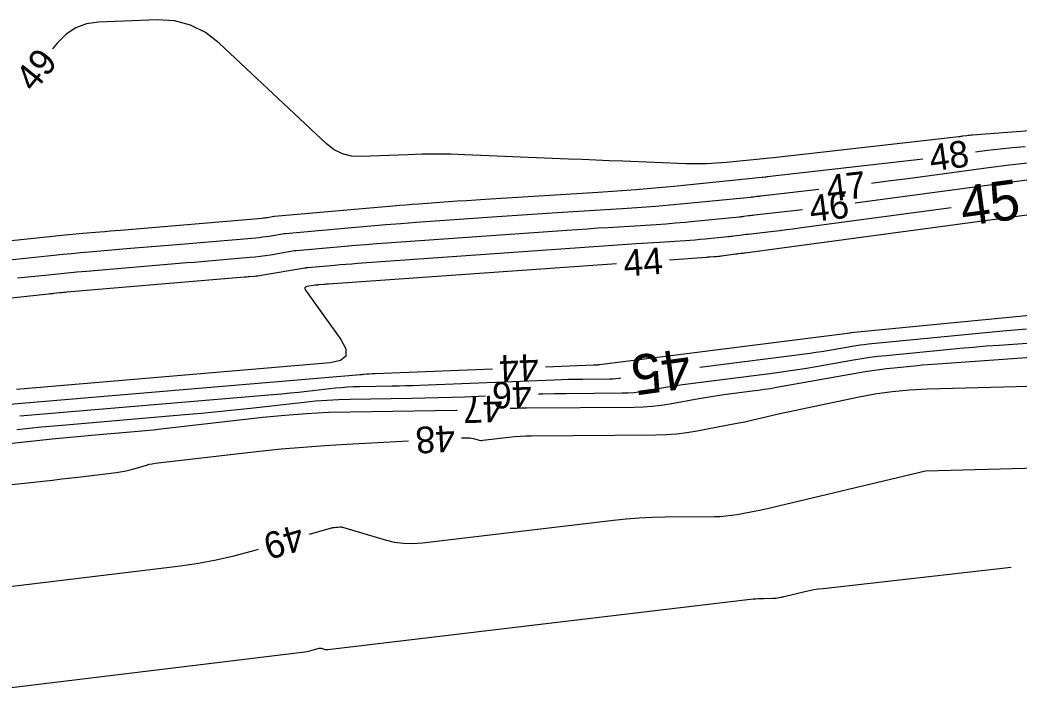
# Model space of a CAD drawing. Extents: x 2384780 to 2405861, y 547869 to 573706.
# Drawn here: x 2396236.6 to 2396311.9, y 552605.2 to 552655.5 of the extents above; entities that cross this region are included whole.
import ezdxf

# ---------------------------------------------------------------- set-up
doc = ezdxf.new("R2010")
doc.units = 0
doc.layers.add('Old_Level_60', color=7, linetype='Continuous')
doc.layers.add('Old_Level_61', color=7, linetype='Continuous')

msp = doc.modelspace()

# ---------------------------------------------------------------- linework, layer by layer
at = {"layer": 'Old_Level_60'}
for points in [[(2396325.1955, 552648.10125), (2396308.33925, 552646.82225), (2396308.23625, 552646.81375), (2396308.13375, 552646.80375), (2396308.03125, 552646.79225), (2396307.92875, 552646.77925), (2396307.59475, 552646.734), (2396307.523, 552646.7245), (2396307.45125, 552646.7155), (2396307.37975, 552646.70675), (2396307.308, 552646.6985), (2396293.36175, 552645.11625), (2396293.35925, 552645.116), (2396293.35675, 552645.11575), (2396293.35425, 552645.11525), (2396293.35175, 552645.115), (2396293.3435, 552645.11375), (2396293.34175, 552645.11375), (2396293.34, 552645.1135), (2396293.33825, 552645.11325), (2396293.3365, 552645.113), (2396289.8165, 552644.76375), (2396289.06175, 552644.702), (2396288.30625, 552644.66625), (2396287.55, 552644.6565), (2396286.793, 552644.67275), (2396282.018, 552644.8575), (2396280.995, 552644.8975), (2396279.97175, 552644.93825), (2396278.94875, 552644.98), (2396277.9255, 552645.02275), (2396270.12825, 552645.3505), (2396269.05075, 552645.3845), (2396267.97325, 552645.39575), (2396266.896, 552645.3845), (2396265.8185, 552645.35075), (2396262.29875, 552645.203), (2396261.57, 552645.24), (2396260.89225, 552645.414), (2396260.2655, 552645.725), (2396259.68975, 552646.173), (2396251.6155, 552653.75175), (2396250.5845, 552654.55425), (2396249.46225, 552655.11225), (2396248.24875, 552655.4255), (2396246.944, 552655.49425), (2396242.533, 552655.319), (2396241.6315, 552655.1945), (2396240.81725, 552654.8955), (2396240.09025, 552654.42225), (2396239.4505, 552653.77475), (2396239.07475, 552653.31125)], [(2396312.30625, 552645.9415), (2396311.36375, 552645.86325), (2396310.423, 552645.771), (2396309.4835, 552645.66525), (2396308.5725, 552645.549)], [(2396304.608, 552645.018), (2396304.17075, 552644.9625), (2396303.5135, 552644.88275), (2396302.856, 552644.80625), (2396292.882, 552643.67475), (2396292.84225, 552643.67), (2396292.80275, 552643.66525), (2396292.763, 552643.66025), (2396292.7235, 552643.655), (2396292.594, 552643.6375), (2396292.56625, 552643.63375), (2396292.5385, 552643.6305), (2396292.51075, 552643.62725), (2396292.483, 552643.6245), (2396285.8485, 552642.96625), (2396284.4265, 552642.83175), (2396283.00325, 552642.71025), (2396281.579, 552642.602), (2396280.15375, 552642.5065), (2396271.64625, 552641.97675), (2396270.956, 552641.933), (2396270.26575, 552641.88775), (2396269.57575, 552641.84125), (2396268.88575, 552641.79325), (2396266.632, 552641.63375), (2396266.14925, 552641.59875), (2396265.6665, 552641.56125), (2396265.184, 552641.52175), (2396264.7015, 552641.48025), (2396255.77275, 552640.69025), (2396255.7685, 552640.69), (2396255.76425, 552640.6895), (2396255.76025, 552640.68925), (2396255.756, 552640.689), (2396255.7425, 552640.688), (2396255.73975, 552640.68775), (2396255.73675, 552640.6875), (2396255.734, 552640.687), (2396255.731, 552640.6865), (2396255.259, 552640.6065), (2396255.15775, 552640.59025), (2396255.056, 552640.57625), (2396254.95425, 552640.5645), (2396254.85225, 552640.55475), (2396244.18325, 552639.6535), (2396243.79425, 552639.6205), (2396243.405, 552639.58775), (2396243.016, 552639.55475), (2396242.62675, 552639.52175), (2396241.3555, 552639.41425), (2396241.08325, 552639.3905), (2396240.811, 552639.3655), (2396240.539, 552639.339), (2396240.267, 552639.31125), (2396229.01775, 552638.13625)], [(2396312.7115, 552644.74425), (2396311.136, 552644.56675), (2396309.563, 552644.366), (2396303.47775, 552643.54525), (2396302.18425, 552643.37425), (2396300.89, 552643.21), (2396300.754, 552643.1935)], [(2396312.8215, 552643.489), (2396299.51825, 552641.69425)], [(2396296.781, 552642.73), (2396292.40225, 552642.23325), (2396292.3255, 552642.22425), (2396292.2485, 552642.215), (2396292.17175, 552642.20525), (2396292.095, 552642.195), (2396291.8445, 552642.16125), (2396291.79075, 552642.154), (2396291.737, 552642.1475), (2396291.68325, 552642.1415), (2396291.62925, 552642.136), (2396286.6335, 552641.64025), (2396285.56275, 552641.539), (2396284.491, 552641.4475), (2396283.4185, 552641.366), (2396282.34525, 552641.29425), (2396277.07125, 552640.96575), (2396275.94125, 552640.894), (2396274.8115, 552640.82025), (2396273.68175, 552640.74375), (2396272.55225, 552640.66525), (2396266.44125, 552640.23325), (2396265.30375, 552640.1505), (2396264.1665, 552640.0625), (2396263.03, 552639.9695), (2396261.8935, 552639.8715), (2396256.61175, 552639.404), (2396256.60175, 552639.40325), (2396256.59175, 552639.4025), (2396256.58175, 552639.40175), (2396256.57175, 552639.401), (2396256.539, 552639.3985), (2396256.532, 552639.398), (2396256.525, 552639.39725), (2396256.518, 552639.39625), (2396256.511, 552639.39525), (2396255.3705, 552639.2015), (2396255.1255, 552639.16275), (2396254.88025, 552639.129), (2396254.634, 552639.10025), (2396254.3875, 552639.07675), (2396248.7395, 552638.59975), (2396247.78825, 552638.51925), (2396246.83725, 552638.439), (2396245.88625, 552638.3585), (2396244.935, 552638.278), (2396241.82825, 552638.015), (2396241.1625, 552637.957), (2396240.49725, 552637.89575), (2396239.83225, 552637.83125), (2396239.1675, 552637.7635), (2396233.89275, 552637.2125)], [(2396319.352, 552641.7365), (2396291.19125, 552637.9375), (2396291.1215, 552637.92825), (2396291.05175, 552637.9195), (2396290.982, 552637.911), (2396290.912, 552637.90275), (2396290.68375, 552637.877), (2396290.635, 552637.87125), (2396290.586, 552637.86525), (2396290.53725, 552637.859), (2396290.48825, 552637.85275), (2396289.446, 552637.71175), (2396289.3895, 552637.7045), (2396289.33275, 552637.6975), (2396289.276, 552637.691), (2396289.21925, 552637.68525), (2396289.03375, 552637.66675), (2396288.99375, 552637.663), (2396288.954, 552637.65975), (2396288.91425, 552637.6565), (2396288.87425, 552637.654), (2396288.57575, 552637.63525), (2396288.512, 552637.63125), (2396288.448, 552637.62725), (2396288.384, 552637.62275), (2396288.32, 552637.61825), (2396285.52675, 552637.421)], [(2396295.5485, 552641.203), (2396291.9225, 552640.79175), (2396291.8085, 552640.7785), (2396291.6945, 552640.7645), (2396291.5805, 552640.75), (2396291.46675, 552640.735), (2396291.095, 552640.68475), (2396291.01525, 552640.67425), (2396290.9355, 552640.66475), (2396290.85575, 552640.65575), (2396290.77575, 552640.6475), (2396287.4185, 552640.31425), (2396286.69875, 552640.24625), (2396285.97875, 552640.18475), (2396285.258, 552640.13), (2396284.53675, 552640.08175), (2396280.91075, 552639.85575), (2396280.13375, 552639.8065), (2396279.357, 552639.75575), (2396278.58025, 552639.70325), (2396277.80375, 552639.64925), (2396264.24175, 552638.69075), (2396263.45375, 552638.63325), (2396262.666, 552638.5725), (2396261.87875, 552638.508), (2396261.0915, 552638.44), (2396257.45075, 552638.118), (2396257.435, 552638.1165), (2396257.419, 552638.11525), (2396257.40325, 552638.114), (2396257.38725, 552638.113), (2396257.3355, 552638.10925), (2396257.32425, 552638.10825), (2396257.31325, 552638.10725), (2396257.30225, 552638.10575), (2396257.29125, 552638.104), (2396255.48175, 552637.79675), (2396255.0935, 552637.735), (2396254.70425, 552637.6815), (2396254.314, 552637.636), (2396253.92275, 552637.59875), (2396251.3655, 552637.38275), (2396250.8175, 552637.3365), (2396250.2695, 552637.29025), (2396249.7215, 552637.24375), (2396249.1735, 552637.1975), (2396241.61375, 552636.5575), (2396240.89825, 552636.49525), (2396240.18325, 552636.4295), (2396239.46825, 552636.36), (2396238.75375, 552636.28725), (2396236.42025, 552636.0435)], [(2396281.53675, 552637.139), (2396259.8425, 552635.60575), (2396259.75375, 552635.59925), (2396259.665, 552635.59225), (2396259.57625, 552635.585), (2396259.4875, 552635.5775), (2396259.129, 552635.54575), (2396259.1015, 552635.54325), (2396259.07375, 552635.541), (2396259.04625, 552635.539), (2396259.0185, 552635.537), (2396258.92825, 552635.5305), (2396258.909, 552635.529), (2396258.88975, 552635.52675), (2396258.8705, 552635.52425), (2396258.8515, 552635.52125), (2396258.21875, 552635.414), (2396258.11025, 552635.37975), (2396258.05575, 552635.3235), (2396258.055, 552635.24525), (2396258.10825, 552635.1445), (2396260.77925, 552631.42875), (2396261.158, 552630.7215), (2396261.14925, 552630.193), (2396260.75325, 552629.84275), (2396259.96975, 552629.67075), (2396236.34225, 552627.6715)], [(2396276.20125, 552629.387), (2396279.8025, 552629.53175), (2396279.8405, 552629.533), (2396279.87875, 552629.53425), (2396279.91675, 552629.535), (2396279.95475, 552629.53525), (2396280.099, 552629.5365), (2396280.11575, 552629.537), (2396280.1325, 552629.53825), (2396280.14925, 552629.54), (2396280.16575, 552629.54275), (2396280.21975, 552629.5525), (2396280.2315, 552629.55475), (2396280.243, 552629.5565), (2396280.25475, 552629.55825), (2396280.26625, 552629.55975), (2396299.1395, 552631.9465), (2396299.143, 552631.947), (2396299.14675, 552631.9475), (2396299.15025, 552631.94825), (2396299.15375, 552631.94875), (2396299.1655, 552631.95075), (2396299.168, 552631.95125), (2396299.1705, 552631.9515), (2396299.173, 552631.952), (2396299.1755, 552631.95225), (2396315.253, 552633.51675)], [(2396275.674, 552627.34275), (2396275.9735, 552627.35125), (2396276.85575, 552627.3685), (2396277.73825, 552627.37875), (2396281.95375, 552627.41025), (2396282.40975, 552627.4235), (2396282.86375, 552627.4565), (2396283.316, 552627.50925), (2396283.76625, 552627.5815), (2396285.23425, 552627.84975), (2396285.549, 552627.90525), (2396285.86475, 552627.95625), (2396286.181, 552628.00275), (2396286.49775, 552628.045), (2396293.083, 552628.87775), (2396293.95575, 552628.99375), (2396294.82675, 552629.1205), (2396295.69625, 552629.25775), (2396296.56425, 552629.406), (2396299.3965, 552629.90775), (2396300.00425, 552630.00925), (2396300.61375, 552630.099), (2396301.22475, 552630.1765), (2396301.8375, 552630.24225), (2396306.42325, 552630.6885), (2396307.40625, 552630.781), (2396308.38975, 552630.867), (2396309.37375, 552630.9465), (2396310.3585, 552631.02), (2396314.568, 552631.3195)], [(2396273.5255, 552626.26), (2396273.654, 552626.26475), (2396274.02075, 552626.275), (2396274.38725, 552626.28225), (2396274.754, 552626.2865), (2396282.88125, 552626.34725), (2396283.55675, 552626.367), (2396284.2295, 552626.41575), (2396284.89925, 552626.49375), (2396285.5665, 552626.60075), (2396287.7415, 552626.9985), (2396288.208, 552627.0805), (2396288.6755, 552627.156), (2396289.144, 552627.225), (2396289.6135, 552627.28775), (2396291.7545, 552627.5585), (2396292.21275, 552627.61925), (2396292.67025, 552627.68575), (2396293.12675, 552627.758), (2396293.5825, 552627.83575), (2396300.2545, 552629.01775), (2396300.79325, 552629.10775), (2396301.33325, 552629.18725), (2396301.875, 552629.256), (2396302.418, 552629.31425), (2396304.1945, 552629.487), (2396304.57525, 552629.52275), (2396304.95625, 552629.55625), (2396305.3375, 552629.587), (2396305.719, 552629.6155), (2396315.953, 552630.34375)], [(2396233.44875, 552626.362), (2396262.26125, 552628.8), (2396262.326, 552628.80575), (2396262.391, 552628.812), (2396262.45575, 552628.8185), (2396262.5205, 552628.82575), (2396262.732, 552628.8495), (2396262.77725, 552628.85425), (2396262.82275, 552628.8575), (2396262.86825, 552628.86), (2396262.91375, 552628.86125), (2396263.15725, 552628.865), (2396263.2095, 552628.866), (2396263.2615, 552628.86725), (2396263.31375, 552628.86875), (2396263.36575, 552628.87075), (2396272.2045, 552629.22625)], [(2396269.8725, 552624.0215), (2396270.25725, 552624.042), (2396270.3795, 552624.04325), (2396270.5005, 552624.0345), (2396270.62025, 552624.015), (2396270.739, 552623.9855), (2396271.1245, 552623.8715), (2396271.2075, 552623.8515), (2396271.29125, 552623.84025), (2396271.37575, 552623.83725), (2396271.461, 552623.84325), (2396273.43225, 552624.07775), (2396273.855, 552624.12225), (2396274.2785, 552624.15475), (2396274.70275, 552624.1755), (2396275.12775, 552624.18475), (2396284.507, 552624.25475), (2396285.28925, 552624.27825), (2396286.06825, 552624.33675), (2396286.84375, 552624.43025), (2396287.616, 552624.559), (2396290.6075, 552625.1265), (2396290.909, 552625.1855), (2396291.2095, 552625.248), (2396291.50925, 552625.314), (2396291.8085, 552625.3835), (2396292.78425, 552625.61625), (2396292.9935, 552625.66525), (2396293.203, 552625.71325), (2396293.41275, 552625.75975), (2396293.623, 552625.805), (2396299.68375, 552627.08775), (2396300.986, 552627.333), (2396302.29525, 552627.519), (2396303.6115, 552627.6455), (2396304.935, 552627.71275), (2396313.56, 552627.95725)], [(2396236.3845, 552624.66625), (2396237.30775, 552624.7635), (2396238.23125, 552624.85525), (2396239.1555, 552624.94175), (2396240.08025, 552625.02275), (2396249.0415, 552625.781), (2396250.27825, 552625.89), (2396251.514, 552626.00775), (2396252.749, 552626.134), (2396253.983, 552626.269), (2396258.01325, 552626.72425), (2396258.8775, 552626.81125), (2396259.743, 552626.87725), (2396260.61, 552626.92225), (2396261.47825, 552626.94625), (2396266.1185, 552627.0185), (2396267.11275, 552627.037), (2396268.10675, 552627.0615), (2396269.10075, 552627.09225), (2396270.0945, 552627.12925), (2396271.677, 552627.19275)], [(2396230.46775, 552623.018), (2396239.03925, 552623.946), (2396239.85025, 552624.0315), (2396240.66175, 552624.112), (2396241.47375, 552624.188), (2396242.286, 552624.25925), (2396244.9405, 552624.48375), (2396245.509, 552624.534), (2396246.07725, 552624.588), (2396246.645, 552624.646), (2396247.2125, 552624.70825), (2396254.90325, 552625.57675), (2396256.5525, 552625.74275), (2396258.2045, 552625.86875), (2396259.85875, 552625.95475), (2396261.51575, 552626.0005), (2396269.482, 552626.12425), (2396269.528, 552626.12525)], [(2396229.16675, 552619.77975), (2396238.36225, 552620.7755), (2396239.07, 552620.85325), (2396239.77775, 552620.93325), (2396240.485, 552621.0155), (2396241.19225, 552621.1), (2396243.8465, 552621.42125), (2396244.1675, 552621.46675), (2396244.48625, 552621.52525), (2396244.802, 552621.5965), (2396245.11525, 552621.681), (2396246.13425, 552621.9775), (2396246.3535, 552622.03625), (2396246.57475, 552622.0855), (2396246.798, 552622.12525), (2396247.023, 552622.15575), (2396254.65875, 552623.018), (2396256.29575, 552623.19075), (2396257.935, 552623.339), (2396259.5765, 552623.46275), (2396261.21975, 552623.56225), (2396265.87825, 552623.8095)], [(2396258.42725, 552616.76725), (2396260.084, 552617.2495), (2396260.12825, 552617.26125), (2396260.173, 552617.27125), (2396260.218, 552617.27925), (2396260.2635, 552617.28525), (2396260.4125, 552617.30225), (2396260.44425, 552617.3055), (2396260.47625, 552617.3085), (2396260.50825, 552617.31075), (2396260.5405, 552617.31275), (2396260.731, 552617.323), (2396260.77175, 552617.3235), (2396260.812, 552617.3205), (2396260.85175, 552617.314), (2396260.89125, 552617.304), (2396264.1105, 552616.35425), (2396264.8035, 552616.18675), (2396265.5025, 552616.09125), (2396266.20775, 552616.068), (2396266.91875, 552616.117), (2396281.30075, 552617.82825), (2396282.27475, 552617.9305), (2396283.2505, 552618.00575), (2396284.228, 552618.05375), (2396285.20725, 552618.0745), (2396288.91225, 552618.10225), (2396289.3455, 552618.11525), (2396289.77675, 552618.14775), (2396290.20625, 552618.1995), (2396290.63375, 552618.27075), (2396292.0275, 552618.535), (2396292.32575, 552618.5935), (2396292.62325, 552618.65525), (2396292.92, 552618.72075), (2396293.216, 552618.7895), (2396304.8145, 552621.55525), (2396304.81475, 552621.55525), (2396304.815, 552621.55525), (2396304.8155, 552621.55525), (2396304.81575, 552621.5555), (2396304.817, 552621.55575), (2396304.81725, 552621.55575), (2396304.81725, 552621.55575), (2396304.8175, 552621.55575), (2396304.81775, 552621.55575), (2396304.81975, 552621.55575), (2396304.82, 552621.55575), (2396304.8205, 552621.55575), (2396304.821, 552621.55575), (2396304.82125, 552621.556), (2396322.577, 552622.0305)], [(2396232.717, 552612.463), (2396248.70075, 552614.398), (2396250.053, 552614.5895), (2396251.39425, 552614.83575), (2396252.72425, 552615.13625), (2396254.04325, 552615.49125), (2396254.5865, 552615.6495)]]:
    msp.add_lwpolyline(points, dxfattribs=at)
at = {"layer": 'Old_Level_61'}
for points in [[(2396306.748, 552641.353), (2396295.28675, 552639.80675), (2396294.809, 552639.7435), (2396294.331, 552639.683), (2396293.85275, 552639.62475), (2396293.37425, 552639.56925), (2396291.44275, 552639.35025), (2396291.2915, 552639.3325), (2396291.14025, 552639.31425), (2396290.98925, 552639.295), (2396290.8385, 552639.275), (2396290.3455, 552639.2085), (2396290.23975, 552639.1945), (2396290.134, 552639.18175), (2396290.02825, 552639.16975), (2396289.92225, 552639.15875), (2396288.2035, 552638.98825), (2396287.835, 552638.9535), (2396287.4665, 552638.922), (2396287.0975, 552638.894), (2396286.72825, 552638.86925), (2396284.75, 552638.746), (2396284.32625, 552638.71925), (2396283.9025, 552638.6915), (2396283.47875, 552638.66275), (2396283.055, 552638.63325), (2396262.042, 552637.14825), (2396261.60375, 552637.11625), (2396261.1655, 552637.08225), (2396260.7275, 552637.0465), (2396260.2895, 552637.00875), (2396258.29, 552636.83175), (2396258.26825, 552636.83), (2396258.2465, 552636.82825), (2396258.22475, 552636.8265), (2396258.203, 552636.825), (2396258.132, 552636.82), (2396258.11675, 552636.8185), (2396258.1015, 552636.817), (2396258.0865, 552636.815), (2396258.07125, 552636.8125), (2396254.7775, 552636.25325), (2396254.65425, 552636.23375), (2396254.5305, 552636.21675), (2396254.40675, 552636.20225), (2396254.28225, 552636.1905), (2396253.87575, 552636.15625), (2396253.78875, 552636.14875), (2396253.7015, 552636.1415), (2396253.6145, 552636.134), (2396253.52725, 552636.12675), (2396240.14225, 552634.99375), (2396240.0055, 552634.98175), (2396239.8685, 552634.96925), (2396239.73175, 552634.956), (2396239.59475, 552634.942), (2396239.14825, 552634.89525), (2396239.0525, 552634.88525), (2396238.95675, 552634.875), (2396238.861, 552634.86475), (2396238.76525, 552634.8545), (2396223.63575, 552633.209)], [(2396287.812, 552629.36275), (2396296.11125, 552630.41225), (2396296.5495, 552630.4705), (2396296.98675, 552630.534), (2396297.42325, 552630.603), (2396297.859, 552630.6775), (2396299.281, 552630.92925), (2396299.58625, 552630.98025), (2396299.892, 552631.02525), (2396300.19875, 552631.06425), (2396300.5065, 552631.09725), (2396310.626, 552632.082), (2396311.224, 552632.13825), (2396311.82225, 552632.1905), (2396312.421, 552632.239)], [(2396236.59825, 552625.67825), (2396255.65125, 552627.2905), (2396256.30225, 552627.348), (2396256.9525, 552627.40975), (2396257.60225, 552627.47625), (2396258.25175, 552627.54725), (2396260.3725, 552627.787), (2396260.8275, 552627.83275), (2396261.283, 552627.8675), (2396261.739, 552627.891), (2396262.196, 552627.90375), (2396264.63775, 552627.94175), (2396265.161, 552627.9515), (2396265.68425, 552627.9645), (2396266.20725, 552627.9805), (2396266.73025, 552628), (2396276.8545, 552628.407), (2396277.39025, 552628.4265), (2396277.92625, 552628.4415), (2396278.462, 552628.452), (2396278.99825, 552628.45825), (2396281.0265, 552628.4735), (2396281.26275, 552628.48025), (2396281.498, 552628.49725), (2396281.7325, 552628.5245), (2396281.869, 552628.5465)], [(2396235.53775, 552605.1935), (2396258.06925, 552607.92125), (2396258.205, 552607.9405), (2396258.3395, 552607.96525), (2396258.473, 552607.99525), (2396258.6055, 552608.031), (2396259.07925, 552608.169), (2396259.15, 552608.18425), (2396259.2205, 552608.18925), (2396259.291, 552608.184), (2396259.36175, 552608.16825), (2396259.592, 552608.10025), (2396259.64175, 552608.08825), (2396259.69175, 552608.0815), (2396259.74225, 552608.08), (2396259.79325, 552608.0835), (2396291.83925, 552611.8965), (2396292.0285, 552611.9165), (2396292.21775, 552611.931), (2396292.40775, 552611.94025), (2396292.59775, 552611.9445), (2396293.31725, 552611.94975), (2396293.4015, 552611.95225), (2396293.48525, 552611.9585), (2396293.56875, 552611.96875), (2396293.65175, 552611.9825), (2396293.92225, 552612.03375), (2396293.98025, 552612.04525), (2396294.038, 552612.05725), (2396294.09575, 552612.06975), (2396294.15325, 552612.08325), (2396295.7305, 552612.45925), (2396296.0695, 552612.53475), (2396296.41025, 552612.59975), (2396296.75275, 552612.6545), (2396297.09725, 552612.69875), (2396311.25375, 552614.30275)]]:
    msp.add_lwpolyline(points, dxfattribs=at)

# ---------------------------------------------------------------- texts
at = {"layer": 'Old_Level_60'}
for s, rotation, p in [('49', 50.9505722, (2396237.65875, 552649.9785)), ('48', 7.6299972, (2396305.23275, 552644.091)), ('47', 6.6545972, (2396297.4605, 552641.79725)), ('46', 7.0547944, (2396296.1885, 552640.263)), ('44', 4.0427056, (2396282.12575, 552636.178)), ('44', 182.3025917, (2396275.64175, 552630.36525)), ('46', 182.1485333, (2396275.117, 552628.328)), ('47', 181.9328222, (2396272.92575, 552627.22875)), ('48', 183.0389083, (2396269.324, 552624.994)), ('49', 196.2272944, (2396257.64875, 552617.582))]:
    msp.add_text(s, height=2, rotation=rotation, dxfattribs=at).set_placement(p)
at = {"layer": 'Old_Level_61'}
for rotation, p in [(7.6829806, (2396307.6395, 552639.9595)), (187.8193833, (2396286.91325, 552630.78575))]:
    msp.add_text('45', height=3, rotation=rotation, dxfattribs=at).set_placement(p)

doc.saveas('drawing.dxf')
